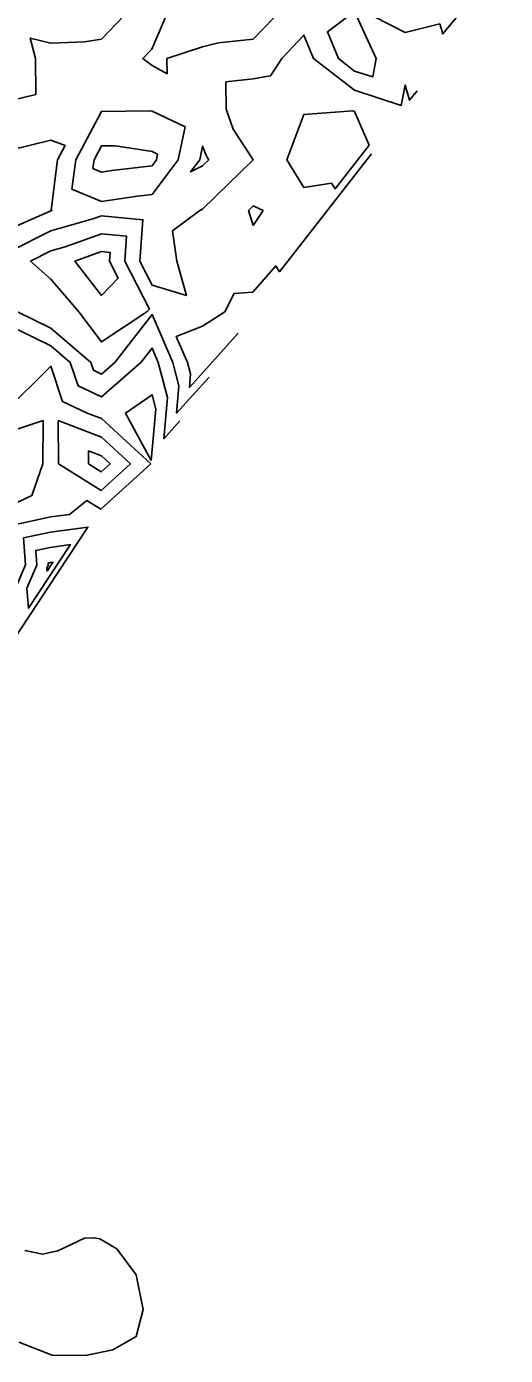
# Model space of a CAD drawing. Extents: x 2188792 to 2191981, y 386090 to 389710.
# Drawn here: x 2189815.5 to 2189910.1, y 386564 to 386826.4 of the extents above; entities that cross this region are included whole.
import ezdxf

# ---------------------------------------------------------------- set-up
doc = ezdxf.new("R2010")
doc.units = 0
for name, color, linetype in [('DTM Contours Major', 7, 'Continuous'), ('DTM Contours Minor', 7, 'Continuous'), ('Exist DTM QL2 LIDAR Elevation Point', 7, 'Continuous'), ('PH Exist DTM Breakline', 7, 'Continuous')]:
    doc.layers.add(name, color=color, linetype=linetype)

msp = doc.modelspace()

# ---------------------------------------------------------------- linework, layer by layer
at = {"layer": 'DTM Contours Major'}
for points in [[(2189892.66, 386813.72), (2189891.14, 386811.88), (2189890.25, 386814.87), (2189889.49, 386810.87), (2189880.25, 386813.85), (2189872.14, 386820.1), (2189870.25, 386824.77), (2189865.87, 386820.1), (2189863.68, 386816.68), (2189860.25, 386816.12), (2189854.86, 386815.5), (2189854.87, 386810.1), (2189856.3, 386806.15), (2189860.22, 386800.1), (2189850.25, 386790.37), (2189849.72, 386790.1), (2189844.26, 386786.09), (2189845.17, 386780.1), (2189847.05, 386773.3), (2189840.25, 386775.39), (2189837.82, 386780.1), (2189838.43, 386788.28), (2189830.25, 386789.03), (2189828.57, 386788.43), (2189820.25, 386786.08), (2189812.17, 386782.02)], [(2189839.93, 386809.78), (2189830.25, 386809.67), (2189825.18, 386800.1), (2189824.43, 386794.29), (2189830.25, 386791.88), (2189837.39, 386792.96), (2189840.25, 386793.29), (2189845.4, 386800.1), (2189846.79, 386806.64), (2189840.25, 386809.73), (2189839.93, 386809.78)], [(2189883.64, 386801.33), (2189865.42, 386778.01), (2189864.7, 386779.15), (2189860.16, 386773.99), (2189856.5, 386773.74), (2189854.61, 386770.09), (2189850.21, 386767.27), (2189845.02, 386765.24), (2189847.27, 386760.09), (2189847.86, 386757.82), (2189847.63, 386755.15), (2189857.3, 386765.89)], [(2189827.7, 386742.64), (2189830.25, 386741.67), (2189831.96, 386740.09), (2189830.22, 386738.52), (2189827.72, 386740.1), (2189827.7, 386742.64)], [(2189819.73, 386720.08), (2189819.7, 386720.48), (2189820.1, 386720.56), (2189820.65, 386720.64), (2189819.5, 386718.89), (2189819.46, 386719.45), (2189819.73, 386720.08)]]:
    msp.add_lwpolyline(points, dxfattribs=at)
at = {"layer": 'DTM Contours Minor'}
for points in [[(2189910.08, 386839.93), (2189897.69, 386824.97), (2189897.1, 386826.95), (2189890.25, 386825.27), (2189880.83, 386830.1)], [(2189836.22, 386830.16), (2189830.25, 386823.96), (2189826.93, 386823.42), (2189820.25, 386823.16), (2189816.18, 386824.17), (2189817.22, 386820.1), (2189817.3, 386813.05), (2189810.25, 386811.32)], [(2189866.16, 386830.1), (2189860.25, 386823.95), (2189853.35, 386823.2), (2189850.25, 386822.42), (2189843.2, 386820.1), (2189843.23, 386817.12), (2189840.25, 386818.72), (2189838.41, 386820.1), (2189840.2, 386821.96), (2189843.67, 386830.16)], [(2189880.25, 386817.66), (2189877.08, 386820.1), (2189874.92, 386825.43), (2189880.25, 386829.4), (2189884.56, 386820.1), (2189883.87, 386816.49), (2189880.25, 386817.66)], [(2189879.95, 386809.8), (2189870.25, 386809.07), (2189866.91, 386800.1), (2189870.25, 386794.64), (2189875.68, 386795.53), (2189876.41, 386794.38), (2189883.13, 386802.98), (2189880.25, 386809.68), (2189879.95, 386809.8)], [(2189812.19, 386802.05), (2189820.25, 386804), (2189823.09, 386802.94), (2189821.58, 386800.1), (2189820.31, 386790.16), (2189820.46, 386790.1), (2189820.25, 386790.04), (2189820.13, 386789.98), (2189810.25, 386785.62)], [(2189833.06, 386802.91), (2189830.25, 386802.88), (2189828.78, 386800.1), (2189828.56, 386798.41), (2189830.25, 386797.71), (2189832.32, 386798.03), (2189840.25, 386798.94), (2189841.12, 386800.1), (2189841.36, 386801.21), (2189840.25, 386801.74), (2189833.06, 386802.91)], [(2189849.67, 386800.1), (2189850.25, 386802.84), (2189850.98, 386800.83), (2189851.45, 386800.1), (2189850.25, 386798.93), (2189847.86, 386797.72), (2189849.67, 386800.1)], [(2189860.25, 386787.17), (2189859.31, 386790.1), (2189860.25, 386791.02), (2189862.2, 386790.1), (2189860.25, 386787.17)], [(2189839.74, 386770.61), (2189834.84, 386780.1), (2189835.21, 386785.06), (2189830.25, 386785.52), (2189823.06, 386782.92), (2189820.25, 386782.12), (2189816.22, 386780.1), (2189820.25, 386776.54), (2189825.79, 386770.1), (2189830.25, 386764.16), (2189839.25, 386770.1), (2189839.74, 386770.61)], [(2189830.25, 386773.31), (2189824.99, 386780.1), (2189830.25, 386782), (2189831.99, 386781.84), (2189831.86, 386780.1), (2189833.58, 386776.77), (2189830.25, 386773.31)], [(2189851.52, 386757.22), (2189845.1, 386750.09), (2189845.57, 386755.49), (2189844.38, 386760.09), (2189840.25, 386769.55), (2189832.87, 386760.1), (2189830.25, 386757.81), (2189828.69, 386758.54), (2189828.17, 386760.1), (2189820.25, 386766.86), (2189813.67, 386770.1)], [(2189845.74, 386748.55), (2189842.56, 386745.02), (2189843.28, 386753.17), (2189841.49, 386760.1), (2189840.25, 386762.94), (2189838.03, 386760.1), (2189830.25, 386753.3), (2189825.62, 386755.47), (2189824.08, 386760.1), (2189820.25, 386763.37), (2189813.8, 386766.54)], [(2189812.39, 386727.91), (2189820.24, 386729.6), (2189823.91, 386730.09), (2189827.39, 386732.82), (2189830.11, 386731.11), (2189840, 386740.08), (2189830.25, 386749.03), (2189827.46, 386750.1), (2189822.56, 386752.41), (2189820.25, 386759.33), (2189810.88, 386750.1)], [(2189840.1, 386740.75), (2189834.99, 386750.1), (2189840.25, 386753.7), (2189840.99, 386750.85), (2189840.1, 386740.75)], [(2189810.25, 386730.88), (2189816.52, 386733.83), (2189818.68, 386740.1), (2189818.75, 386748.6), (2189810.25, 386745.81)], [(2189821.72, 386748.62), (2189830.25, 386745.35), (2189835.98, 386740.09), (2189830.17, 386734.81), (2189821.79, 386740.1), (2189821.72, 386748.62)], [(2189815.23, 386720.09), (2189814.83, 386725.43), (2189820.19, 386726.59), (2189827.59, 386727.58), (2189812.14, 386704.19), (2189811.62, 386711.6), (2189815.23, 386720.09)], [(2189817.48, 386720.08), (2189817.26, 386722.96), (2189820.15, 386723.57), (2189824.12, 386724.11), (2189815.82, 386711.54), (2189815.54, 386715.52), (2189817.48, 386720.08)]]:
    msp.add_lwpolyline(points, dxfattribs=at)
at = {"layer": 'Exist DTM QL2 LIDAR Elevation Point'}
for p, q in [((2189820.25, 386820.1), (2189820.25, 386820.1)), ((2189830.25, 386820.1), (2189830.25, 386820.1)), ((2189840.25, 386820.1), (2189840.25, 386820.1)), ((2189850.25, 386820.1), (2189850.25, 386820.1)), ((2189860.25, 386820.1), (2189860.25, 386820.1)), ((2189870.25, 386820.1), (2189870.25, 386820.1)), ((2189880.25, 386820.1), (2189880.25, 386820.1)), ((2189890.25, 386820.1), (2189890.25, 386820.1)), ((2189820.25, 386810.1), (2189820.25, 386810.1)), ((2189830.25, 386810.1), (2189830.25, 386810.1)), ((2189840.25, 386810.1), (2189840.25, 386810.1)), ((2189850.25, 386810.1), (2189850.25, 386810.1)), ((2189860.25, 386810.1), (2189860.25, 386810.1)), ((2189870.25, 386810.1), (2189870.25, 386810.1)), ((2189880.25, 386810.1), (2189880.25, 386810.1)), ((2189890.25, 386810.1), (2189890.25, 386810.1)), ((2189820.25, 386800.1), (2189820.25, 386800.1)), ((2189830.25, 386800.1), (2189830.25, 386800.1)), ((2189840.25, 386800.1), (2189840.25, 386800.1)), ((2189850.25, 386800.1), (2189850.25, 386800.1)), ((2189860.25, 386800.1), (2189860.25, 386800.1)), ((2189870.25, 386800.1), (2189870.25, 386800.1)), ((2189880.25, 386800.1), (2189880.25, 386800.1)), ((2189820.25, 386790.1), (2189820.25, 386790.1)), ((2189830.25, 386790.1), (2189830.25, 386790.1)), ((2189840.25, 386790.1), (2189840.25, 386790.1)), ((2189850.25, 386790.1), (2189850.25, 386790.1)), ((2189860.25, 386790.1), (2189860.25, 386790.1)), ((2189870.25, 386790.1), (2189870.25, 386790.1)), ((2189820.25, 386780.1), (2189820.25, 386780.1)), ((2189830.25, 386780.1), (2189830.25, 386780.1)), ((2189840.25, 386780.1), (2189840.25, 386780.1)), ((2189850.25, 386780.1), (2189850.25, 386780.1)), ((2189860.25, 386780.1), (2189860.25, 386780.1)), ((2189820.25, 386770.1), (2189820.25, 386770.1)), ((2189830.25, 386770.1), (2189830.25, 386770.1)), ((2189840.25, 386770.1), (2189840.25, 386770.1)), ((2189850.25, 386770.1), (2189850.25, 386770.1)), ((2189860.09, 386770.08), (2189860.09, 386770.08)), ((2189820.25, 386760.1), (2189820.25, 386760.1)), ((2189830.25, 386760.1), (2189830.25, 386760.1)), ((2189840.25, 386760.1), (2189840.25, 386760.1)), ((2189850.09, 386760.08), (2189850.09, 386760.08)), ((2189820.25, 386750.1), (2189820.25, 386750.1)), ((2189830.25, 386750.1), (2189830.25, 386750.1)), ((2189840.25, 386750.1), (2189840.25, 386750.1)), ((2189820.25, 386740.1), (2189820.25, 386740.1)), ((2189830.25, 386740.1), (2189830.25, 386740.1)), ((2189840.09, 386740.08), (2189840.09, 386740.08)), ((2189820.25, 386730.1), (2189820.25, 386730.1)), ((2189830.09, 386730.08), (2189830.09, 386730.08)), ((2189820.09, 386720.08), (2189820.09, 386720.08))]:
    msp.add_line(p, q, dxfattribs=at)
at = {"layer": 'PH Exist DTM Breakline'}
msp.add_lwpolyline([(2189815.11, 386584.67), (2189818.58, 386583.94), (2189821.63, 386584.6), (2189826.89, 386587.12), (2189828.76, 386587.2), (2189829.95, 386586.96), (2189833.32, 386585.01), (2189837.12, 386579.87), (2189838.52, 386573.03), (2189837.1, 386567.68), (2189832.52, 386565.05), (2189827.07, 386563.96), (2189820.54, 386564.03), (2189813.9, 386566.58)], dxfattribs=at)

doc.saveas('drawing.dxf')
